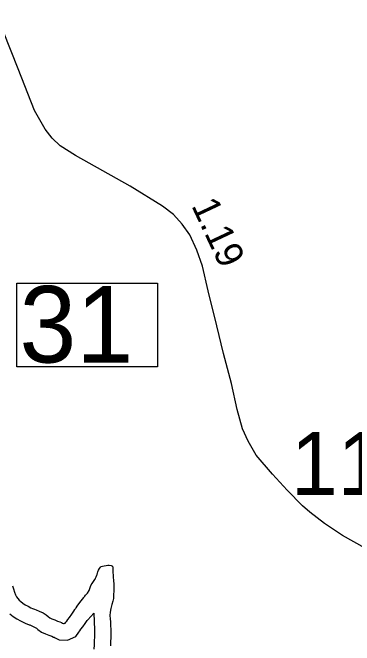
# Model space of a CAD drawing. Extents: x 1662474 to 1856135, y 779280 to 917889.
# Drawn here: x 1738712 to 1740276, y 795914 to 798809 of the extents above; entities that cross this region are included whole.
import ezdxf

# ---------------------------------------------------------------- set-up
doc = ezdxf.new("R2010")
doc.units = 0
for name, color, linetype in [('Cogo Default Point CELL', 7, 'Continuous'), ('Exist Hydrographic Lake Shore', 7, 'Continuous'), ('Exist Road Secondary Structure Standard Bridge Number Label', 7, 'Continuous'), ('Exist Road Secondary Type 51 Attributed', 7, 'Continuous'), ('Old_Level_44', 7, 'Continuous'), ('Prop DGN Element Guardrail', 7, 'Continuous')]:
    doc.layers.add(name, color=color, linetype=linetype)

msp = doc.modelspace()

# ---------------------------------------------------------------- linework, layer by layer
at = {"layer": 'Exist Hydrographic Lake Shore'}
for points in [[(1739102.6, 796250.7), (1739105.5, 796258.1), (1739109.8, 796265.9), (1739113.9, 796272.5), (1739117.6, 796275.6)], [(1739117.6, 796275.6), (1739123.4, 796277.2), (1739131.5, 796278.2), (1739140.8, 796279.6), (1739148, 796280.9), (1739154.4, 796281.1), (1739162.5, 796280.1), (1739168.8, 796276.4), (1739170.4, 796268.8), (1739170.6, 796253.3), (1739172.5, 796229.7), (1739174.2, 796207.1), (1739175.4, 796197.4), (1739174.9, 796195.1), (1739174.9, 796185.1), (1739174.9, 796164.9), (1739174.2, 796143.1), (1739173.5, 796128.9), (1739171.1, 796116.8), (1739166.1, 796101.6), (1739161.1, 796083.5), (1739158.2, 796066.2), (1739157.5, 796050.2), (1739158.2, 796035.8), (1739159.6, 796021.3), (1739160.6, 796003.8), (1739161.1, 795988.2), (1739161.8, 795977.2), (1739161.4, 795969.3), (1739162, 795961.4), (1739162, 795948.9), (1739160.4, 795931.3), (1739159.4, 795911.6)], [(1738710.8, 796185.9), (1738716, 796172.8), (1738720.5, 796157.8), (1738724.8, 796144.7), (1738729.6, 796135.8), (1738735.2, 796128.4), (1738742, 796121.6), (1738749.6, 796114.5), (1738758.2, 796107.1), (1738769.4, 796100.1), (1738782.8, 796092.7), (1738795.2, 796086.4), (1738803.1, 796082.8), (1738807.6, 796080.9), (1738811.9, 796079.8), (1738819.1, 796076.7), (1738833.9, 796070.6), (1738851.2, 796062.2), (1738864.9, 796053.9), (1738874.9, 796045.7), (1738882.5, 796039.7), (1738891.6, 796035.8), (1738904.8, 796030.5), (1738917.9, 796025.5), (1738928.1, 796021.6), (1738935.2, 796018.4), (1738940.5, 796015.6), (1738944.4, 796013.7), (1738948.4, 796013.4), (1738951.8, 796015), (1738955.1, 796019.8), (1738959.4, 796025.2), (1738964.4, 796032.1), (1738972, 796042.3), (1738982.8, 796057.5), (1738992.4, 796070.9), (1738997.1, 796077.8), (1738998.8, 796079.6), (1739000, 796082.4), (1739002.4, 796086.4), (1739007.9, 796094), (1739019.8, 796109.5), (1739031.5, 796125.5), (1739037.2, 796133.6), (1739038.9, 796136), (1739041.8, 796138.9), (1739046, 796143.9), (1739053.9, 796153.6), (1739061.8, 796164.6), (1739065.6, 796173.8), (1739068, 796182.8), (1739072, 796190.3), (1739075.9, 796196.9), (1739078.8, 796201.1), (1739081.6, 796205.6), (1739085, 796210.2), (1739088, 796215.2), (1739089.5, 796217.6), (1739091.4, 796221.8), (1739094, 796228.4), (1739097.1, 796234.7), (1739098.5, 796238.1), (1739099.5, 796241.8), (1739101.1, 796244.9), (1739102.6, 796250.7)]]:
    msp.add_lwpolyline(points, dxfattribs=at)
at = {"layer": 'Exist Road Secondary Structure Standard Bridge Number Label'}
msp.add_lwpolyline([(1738730.5, 797570.7), (1739374.7, 797570.7), (1739374.7, 797188.4), (1738730.5, 797188.4)], close=True, dxfattribs=at)
at = {"layer": 'Exist Road Secondary Type 51 Attributed'}
msp.add_lwpolyline([(1740325.1, 796358.1), (1740221.2, 796416.6), (1740139.9, 796471.9), (1740071.7, 796523.9), (1740039.2, 796553.1), (1739968.6, 796623.5), (1739901, 796697.2), (1739827.2, 796784.3), (1739789.3, 796848.9), (1739764.2, 796905.2), (1739739.6, 796993.3), (1739713, 797112.2), (1739677.1, 797249.4), (1739646.9, 797375.5), (1739606.9, 797536.3), (1739580.8, 797649), (1739555.2, 797722.8), (1739522.4, 797792.5), (1739488.6, 797841.6), (1739448.7, 797885.7), (1739398.4, 797923.6), (1739249.9, 798014.8), (1739000.2, 798155.3), (1738929.2, 798200.2), (1738892.3, 798234), (1738860.6, 798276), (1738812.4, 798361.1), (1738736.6, 798551.7), (1738633.1, 798808.8)], dxfattribs=at)
at = {"layer": 'Old_Level_44'}
for points in [[(1738699.8, 796058.5), (1738713.6, 796046.7), (1738731.1, 796035.5), (1738747.7, 796026.4), (1738762.7, 796018.8), (1738773, 796014), (1738784, 796009.5), (1738787.8, 796008.5), (1738790, 796007.6), (1738803.3, 796002.1), (1738815.2, 795996.4), (1738821.3, 795992.6), (1738827.9, 795987.2), (1738843.8, 795974.7), (1738862.8, 795966.5), (1738877.5, 795960.6), (1738891.1, 795955.5), (1738899.6, 795952.2), (1738902.1, 795951.1), (1738906.1, 795948.9), (1738925, 795939.8), (1738962.6, 795937.4), (1739001.3, 795955.3), (1739015.4, 795975.1), (1739019.3, 795980.1), (1739024.7, 795987.5), (1739032.7, 795998.3), (1739043.8, 796014), (1739053.6, 796027.7), (1739056, 796031.1), (1739083.7, 796062)], [(1739083.7, 796062), (1739086.2, 795984.9), (1739086.6, 795976.9), (1739086.2, 795968.1), (1739087, 795958.5), (1739087, 795952.3), (1739085.6, 795936.7), (1739084.5, 795915.9), (1739083.3, 795897)]]:
    msp.add_lwpolyline(points, dxfattribs=at)

# ---------------------------------------------------------------- texts
at = {"layer": 'Cogo Default Point CELL'}
msp.add_text('1140', height=288, dxfattribs=at).set_placement((1739985.4, 796602.3))
at = {"layer": 'Exist Road Secondary Structure Standard Bridge Number Label'}
msp.add_text('31', height=350, dxfattribs=at).set_placement((1738743.1, 797208.2))
at = {"layer": 'Prop DGN Element Guardrail'}
msp.add_text('1.19', height=125, rotation=295.2011, dxfattribs=at).set_placement((1739528.4, 797926.5))

doc.saveas('drawing.dxf')
